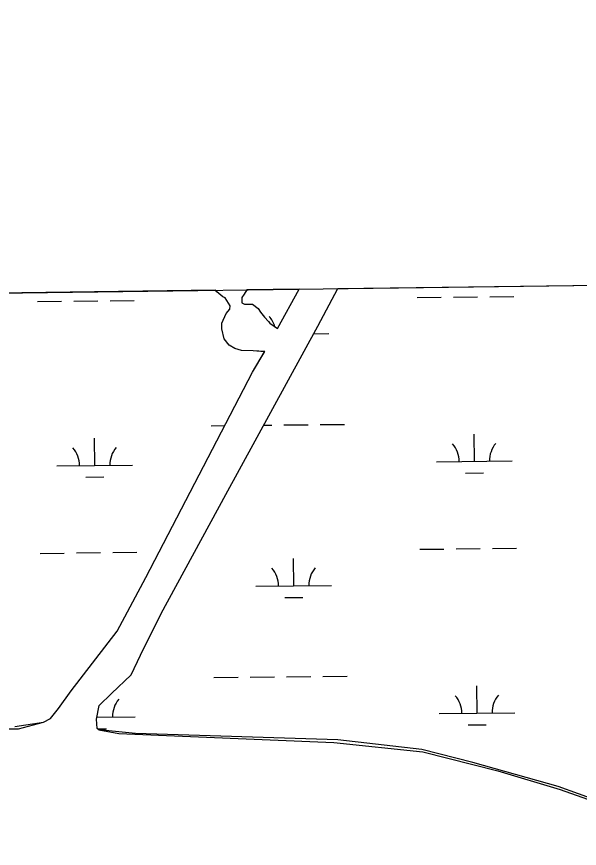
# Model space of a CAD drawing. Extents: x 3734862 to 3772949, y 391520 to 417239.
# Drawn here: x 3742575 to 3743318, y 414349 to 415447 of the extents above; entities that cross this region are included whole.
import ezdxf

# ---------------------------------------------------------------- set-up
doc = ezdxf.new("R2010")
doc.units = 0
for name, color, linetype in [('V-GRID-FRAM', 7, 'Continuous'), ('V-TOPO-SHOR', 7, 'Continuous'), ('V-WETL-SWMP', 7, 'Continuous')]:
    doc.layers.add(name, color=color, linetype=linetype)

msp = doc.modelspace()

# ---------------------------------------------------------------- linework, layer by layer
at = {"layer": 'V-GRID-FRAM'}
msp.add_lwpolyline([(3738832.3, 415033.8), (3770599.2, 415447.4), (3770843.8, 397266.6), (3739061.1, 396852.8), (3738832.3, 415033.8)], dxfattribs=at)
at = {"layer": 'V-TOPO-SHOR'}
for p, q in [((3742577, 414506.6), (3742610, 414515.3)), ((3742541.5, 414506.6), (3742577, 414506.6)), ((3742683.1, 414505), (3742709.8, 414500.5)), ((3742709.8, 414500.5), (3742993.8, 414488.3)), ((3742993.8, 414488.3), (3743111.4, 414476.1)), ((3743111.4, 414476.1), (3743210.7, 414450.8)), ((3743210.7, 414450.8), (3743292.9, 414426.5)), ((3743292.9, 414426.5), (3743481.5, 414359.5))]:
    msp.add_line(p, q, dxfattribs=at)
for points in [[(3742683.1, 414505), (3742681.1, 414507), (3742680.3, 414519.2), (3742683.6, 414537.3), (3742700.1, 414553.2), (3742725.9, 414577.6), (3742738.5, 414603.6), (3742765.6, 414658.8), (3742851.1, 414816), (3742972.9, 415038.3), (3742999.1, 415088.1)], [(3742902.6, 415004.9), (3742887.5, 415006), (3742871.8, 415006.3), (3742863, 415008.9), (3742855.5, 415013.5), (3742848.8, 415021.8), (3742845.8, 415035), (3742845.9, 415042.6), (3742851.8, 415055.1), (3742856.3, 415060.7), (3742857, 415065.1), (3742850.3, 415075.9), (3742847.1, 415077.2), (3742839.1, 415083.6), (3742837.4, 415086)], [(3742879, 415086.5), (3742875.5, 415080.5), (3742872.3, 415076.1), (3742872.2, 415069.2), (3742875.9, 415067.3), (3742886, 415067.7), (3742886.6, 415067.7), (3742894.1, 415061.9), (3742897.2, 415056.9), (3742902.1, 415050.5), (3742907.7, 415044.7), (3742909.5, 415042.2), (3742919.4, 415035.5)], [(3742919.4, 415035.5), (3742947.9, 415087.4)], [(3742610, 414515.3), (3742619.5, 414519.9), (3742629.9, 414533.3), (3742646.9, 414556.6), (3742707.7, 414635.5), (3742745.4, 414706.5), (3742886.4, 414977.5), (3742902.6, 415004.9)]]:
    msp.add_lwpolyline(points, dxfattribs=at)
at = {"layer": 'V-WETL-SWMP'}
for p, q in [((3742999.1, 415088.1), (3744083.7, 415102.2)), ((3742837.4, 415086), (3741626, 415070.2)), ((3742839.1, 415083.6), (3742837.4, 415086)), ((3742847.1, 415077.2), (3742839.1, 415083.6)), ((3742879, 415086.5), (3742875.5, 415080.5)), ((3742947.9, 415087.4), (3742879, 415086.5)), ((3742919.4, 415035.5), (3742947.9, 415087.4)), ((3742972.9, 415038.3), (3742999.1, 415088.1)), ((3742698.1, 415072), (3742730.1, 415072.3)), ((3742850.3, 415075.9), (3742847.1, 415077.2)), ((3742857, 415065.1), (3742850.3, 415075.9)), ((3742872.3, 415076.1), (3742872.2, 415069.2)), ((3742875.5, 415080.5), (3742872.3, 415076.1)), ((3743104, 415076.3), (3743136, 415076.6)), ((3743152, 415076.8), (3743184, 415077.1)), ((3743200, 415077.3), (3743232, 415077.6)), ((3742602.1, 415071), (3742634.1, 415071.3)), ((3742650.1, 415071.5), (3742682.1, 415071.8)), ((3742856.3, 415060.7), (3742857, 415065.1)), ((3742872.2, 415069.2), (3742875.9, 415067.3)), ((3742875.9, 415067.3), (3742886.6, 415067.7)), ((3742886.6, 415067.7), (3742894.1, 415061.9)), ((3742894.1, 415061.9), (3742897.2, 415056.9)), ((3742845.9, 415042.6), (3742851.8, 415055.1)), ((3742851.8, 415055.1), (3742856.3, 415060.7)), ((3742897.2, 415056.9), (3742902.1, 415050.5)), ((3742902.1, 415050.5), (3742907.7, 415044.7)), ((3742845.8, 415035), (3742845.9, 415042.6)), ((3742907.7, 415044.7), (3742909.5, 415042.2)), ((3742909.5, 415042.2), (3742919.4, 415035.5)), ((3742848.8, 415021.8), (3742845.8, 415035)), ((3742851.1, 414816), (3742972.9, 415038.3)), ((3742967.5, 415028.4), (3742987.4, 415028.6)), ((3742855.5, 415013.5), (3742848.8, 415021.8)), ((3742863, 415008.9), (3742855.5, 415013.5)), ((3742871.8, 415006.3), (3742863, 415008.9)), ((3742887.5, 415006), (3742871.8, 415006.3)), ((3742902.2, 415004.3), (3742887.5, 415006)), ((3742886.4, 414977.5), (3742902.2, 415004.3)), ((3742745.4, 414706.5), (3742886.4, 414977.5)), ((3742901.3, 414907.6), (3742911.9, 414907.7)), ((3742927.9, 414907.9), (3742959.9, 414908.2)), ((3742975.9, 414908.4), (3743007.9, 414908.7)), ((3742831.9, 414906.9), (3742849.7, 414907.1)), ((3742677.8, 414854.5), (3742677.4, 414890.5)), ((3743179.7, 414859.8), (3743179.3, 414895.8)), ((3742627.8, 414854), (3742727.8, 414855)), ((3743129.7, 414859.3), (3743229.7, 414860.3)), ((3743167.9, 414844.3), (3743191.9, 414844.5)), ((3742666, 414839), (3742690, 414839.2)), ((3742765.6, 414658.8), (3742851.1, 414816)), ((3743107.5, 414743.6), (3743139.5, 414743.9)), ((3743155.5, 414744.1), (3743187.5, 414744.5)), ((3743203.5, 414744.6), (3743235.5, 414745)), ((3742605.6, 414738.3), (3742637.6, 414738.6)), ((3742653.6, 414738.8), (3742685.6, 414739.2)), ((3742701.6, 414739.3), (3742733.6, 414739.7)), ((3742941, 414695.4), (3742940.6, 414731.4)), ((3742707.7, 414635.5), (3742745.4, 414706.5)), ((3742891, 414694.9), (3742990.9, 414695.9)), ((3742929.1, 414679.9), (3742953.1, 414680.1)), ((3742738.5, 414603.6), (3742765.6, 414658.8)), ((3742646.9, 414556.6), (3742707.7, 414635.5)), ((3742725.9, 414577.6), (3742738.5, 414603.6)), ((3742700.1, 414553.2), (3742725.9, 414577.6)), ((3742835.4, 414574.2), (3742867.4, 414574.6)), ((3742883.4, 414574.7), (3742915.4, 414575.1)), ((3742931.4, 414575.2), (3742963.4, 414575.6)), ((3742979.4, 414575.7), (3743011.4, 414576.1)), ((3742629.9, 414533.3), (3742646.9, 414556.6)), ((3743183.2, 414527.2), (3743182.8, 414563.2)), ((3742683.6, 414537.3), (3742700.1, 414553.2)), ((3742680.3, 414519.2), (3742683.6, 414537.3)), ((3742619.5, 414519.9), (3742629.9, 414533.3)), ((3742681.3, 414521.9), (3742681.3, 414524.6)), ((3743133.2, 414526.6), (3743233.2, 414527.7)), ((3742572.3, 414509.5), (3742610, 414515.3)), ((3742610, 414515.3), (3742619.5, 414519.9)), ((3742681.1, 414507), (3742680.3, 414519.2)), ((3742680.8, 414521.8), (3742731.3, 414522.4)), ((3743171.4, 414511.6), (3743195.4, 414511.8)), ((3742683.1, 414505), (3742681.1, 414507)), ((3742681.7, 414506.4), (3742693.5, 414506.5)), ((3742731.7, 414500.1), (3742683.1, 414505)), ((3742999.4, 414491.7), (3742731.7, 414500.1)), ((3743110.1, 414479.1), (3742999.4, 414491.7)), ((3743177.5, 414461.8), (3743110.1, 414479.1)), ((3743290.6, 414430.1), (3743177.5, 414461.8)), ((3743493.7, 414357.8), (3743290.6, 414430.1))]:
    msp.add_line(p, q, dxfattribs=at)
for centre, start, end in [((3742882.2, 415028), 16.1545, 41.377), ((3742622.6, 414854.4), 359.8334, 41.377), ((3742733.1, 414855.6), 139.8334, 181.377), ((3743124.5, 414859.7), 359.8334, 41.377), ((3743234.9, 414860.9), 139.8334, 181.377), ((3742885.7, 414695.3), 359.8334, 41.377), ((3742996.2, 414696.5), 139.8334, 181.377), ((3742736.6, 414522.9), 139.8334, 181.377), ((3743128, 414527), 359.8334, 41.377), ((3743238.4, 414528.2), 139.8334, 181.377)]:
    msp.add_arc(centre, 35.2, start, end, dxfattribs=at)

doc.saveas('drawing.dxf')
